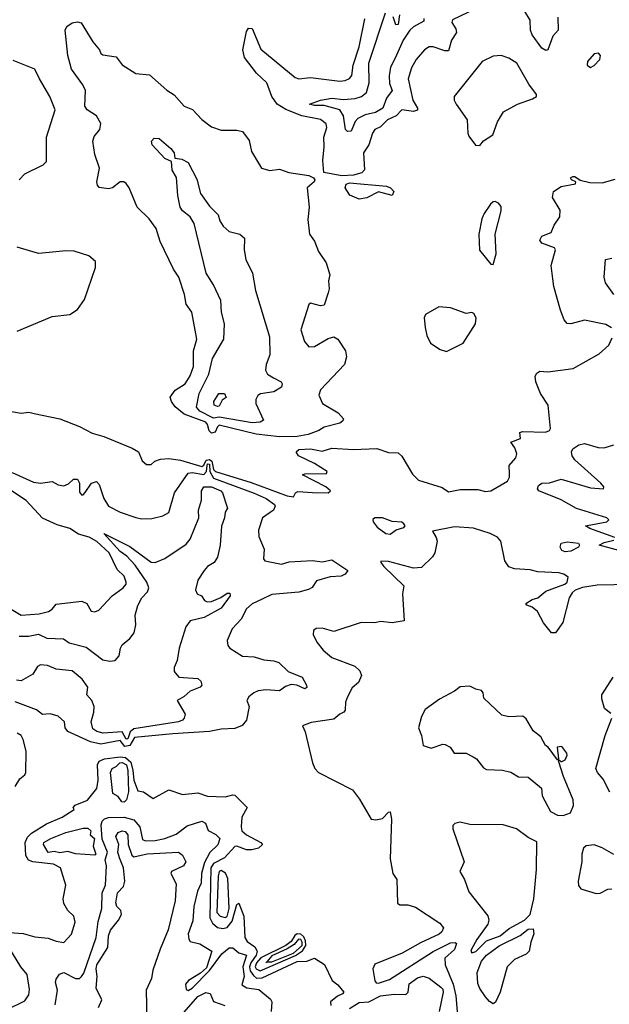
# Model space of a CAD drawing. Extents: x 1552294 to 1694791, y 811929 to 917222.
# Tile 458 of 643: x 1671198 to 1674232, y 832082 to 837150. Entities that reach past the tile are written whole.
import ezdxf

# ---------------------------------------------------------------- set-up
doc = ezdxf.new("R2010")
doc.units = 0

msp = doc.modelspace()

# ---------------------------------------------------------------- linework, layer by layer
at = {"layer": '0CON10XD'}
for points in [[(1673543.7, 837206.3), (1673425, 837148.6), (1673421.8, 837135), (1673442.2, 837102.2), (1673445.5, 837084.5), (1673420.6, 837045), (1673405, 836988.5), (1673385, 836988.6), (1673325, 837010.4), (1673305, 837009.2), (1673280.6, 836995), (1673238.9, 836945), (1673215, 836901.2), (1673196.9, 836845), (1673221, 836735), (1673245.3, 836695), (1673245.8, 836684.2), (1673225, 836676.3), (1673164.4, 836685.6), (1673136, 836654), (1673091.1, 836635), (1673055, 836598.9), (1673025, 836584.2), (1673012.7, 836565), (1672994.6, 836505), (1672967.1, 836465), (1672972.6, 836377.4), (1672958.2, 836361.8), (1672915, 836349.8), (1672855.8, 836345.8), (1672763.3, 836363.3), (1672757.3, 836425), (1672765.3, 836495), (1672762.5, 836545), (1672777.7, 836595), (1672775, 836613.3), (1672745.9, 836635.9), (1672649.4, 836655), (1672567.4, 836687.4), (1672523.1, 836715), (1672495.9, 836755), (1672469.8, 836825), (1672416, 836875), (1672355.4, 836955), (1672346.7, 836995), (1672365, 837088.8), (1672375, 837106.2), (1672393.9, 837103.9), (1672438.2, 836998.2), (1672615, 836851.8), (1672635, 836845.4), (1672695, 836851.8), (1672845, 836832.9), (1672872.6, 836837.4), (1672895, 836846.9), (1672907.4, 836862.6), (1672914.2, 836915.8), (1672945, 837010), (1672974.6, 837154.6)], [(1673277.7, 837155), (1673277.7, 837142.3), (1673225, 837112.9), (1673206.1, 837095), (1673171.2, 837045), (1673129.3, 836950.7), (1673105.8, 836905), (1673099.7, 836860.3), (1673100.6, 836820.6), (1673114.7, 836785), (1673085.1, 836744.9), (1673066.3, 836695), (1673028.8, 836671.2), (1672975, 836660), (1672938.5, 836641.5), (1672924.8, 836625), (1672904.4, 836575.6), (1672885, 836574.3), (1672875.2, 836585), (1672864.2, 836655), (1672845.4, 836685.4), (1672765, 836708.6), (1672715, 836708.2), (1672690, 836715), (1672745, 836736.1), (1672803.5, 836746.5), (1672865, 836739.3), (1672925, 836744.4), (1672956.6, 836753.4), (1672982.2, 836775), (1672995.8, 836824.1), (1672994.5, 836925), (1673080, 837185)], [(1673153.1, 837175), (1673145.5, 837125), (1673133.8, 837123.8), (1673120.6, 837165)], [(1673967.8, 837162.2), (1673968.7, 837095), (1673941.6, 837065), (1673915, 836994.3), (1673905, 836991.1), (1673885, 837002.2), (1673835, 837070.9), (1673827.1, 837095), (1673825, 837147.5), (1673795, 837194.5)], [(1672535, 835002.5), (1672415, 835016.2), (1672225, 835062.8), (1672215, 835054.8), (1672203.1, 835026.9), (1672185, 835022.2), (1672173.2, 835033.2), (1672165, 835066.3), (1672155, 835077.7), (1672045, 835119.4), (1671997.1, 835157.1), (1671978.8, 835185), (1671972.8, 835207.2), (1671997.5, 835242.5), (1672050, 835275), (1672075, 835316.5), (1672091.6, 835365), (1672091.8, 835445), (1672109.4, 835505), (1672084.5, 835644.5), (1672054.4, 835685), (1672046.4, 835735), (1672017.5, 835825), (1671990, 835865), (1671921.2, 836008.8), (1671900, 836075), (1671863.6, 836125), (1671802.7, 836185), (1671760.6, 836285), (1671745, 836306.9), (1671734.5, 836314.5), (1671715, 836314.4), (1671675, 836284.5), (1671655, 836278.5), (1671606, 836286), (1671597.7, 836297.7), (1671595.6, 836315), (1671609.3, 836385), (1671584.4, 836455), (1671574.1, 836525), (1671581.7, 836548.3), (1671610.9, 836585), (1671614.5, 836615), (1671593.3, 836655), (1671545.5, 836685), (1671533.6, 836705), (1671536, 836785), (1671522.3, 836815), (1671464.5, 836895), (1671445.4, 836965.4), (1671431.8, 837095), (1671440.9, 837115), (1671467, 837133), (1671495, 837139.1), (1671513.8, 837133.8), (1671575, 837035.5), (1671608.2, 836995), (1671615.5, 836975.5), (1671625, 836968.9), (1671695, 836958), (1671725, 836918), (1671795, 836873.3), (1671865, 836865.7), (1671955, 836786.7), (1671992.3, 836762.3), (1672045, 836704.3), (1672087.9, 836687.9), (1672135, 836636), (1672185, 836598), (1672235, 836581.2), (1672315, 836581.2), (1672343.6, 836573.6), (1672378.3, 836528.3), (1672390.5, 836470.5), (1672442.5, 836385), (1672485, 836373.1), (1672535, 836380), (1672583.3, 836363.3), (1672685, 836347.1), (1672710, 836335), (1672717.5, 836325), (1672713.3, 836315), (1672678, 836285), (1672688.1, 836185), (1672681.4, 836121.4), (1672690, 836045), (1672715, 836009.2), (1672735, 835956.9), (1672775, 835898), (1672793.8, 835836.2), (1672786.2, 835805), (1672790, 835765), (1672785.8, 835744.2), (1672765, 835680), (1672745, 835676.7), (1672695, 835690), (1672686.4, 835683.6), (1672645, 835552.5), (1672662.8, 835492.8), (1672685, 835465.7), (1672715, 835467.5), (1672785, 835508.8), (1672815, 835516.5), (1672835.6, 835505), (1672874.5, 835445), (1672879.1, 835415), (1672868.6, 835375), (1672745.5, 835245), (1672737.1, 835217.1), (1672755.8, 835175), (1672836.3, 835126.3), (1672863.8, 835095), (1672861.2, 835085), (1672845, 835072.5), (1672765, 835052), (1672737.5, 835035), (1672682.5, 835015), (1672625, 835004), (1672535, 835002.5)], [(1674135, 836903.3), (1674155, 836913.8), (1674183.3, 836945), (1674186.2, 836965), (1674177, 836977), (1674155, 836973.3), (1674120, 836935), (1674117.5, 836915), (1674135, 836903.3)], [(1671195, 836326.2), (1671224.2, 836355.8), (1671318.3, 836401.7), (1671335, 836420), (1671336, 836545), (1671380, 836685), (1671353.4, 836755), (1671298.9, 836845), (1671276, 836895), (1671165, 836940)], [(1673565, 836501.2), (1673585, 836526.7), (1673633, 836557), (1673656.1, 836623.9), (1673687.5, 836675), (1673760, 836715), (1673837.7, 836742.3), (1673857.5, 836755), (1673857.5, 836765), (1673817.4, 836817.4), (1673755.7, 836925), (1673715, 836950.8), (1673675.6, 836965.6), (1673635, 836962.5), (1673578, 836935), (1673433.8, 836755), (1673433.8, 836735), (1673443.3, 836715), (1673500, 836635), (1673503.3, 836565), (1673509.3, 836549.3), (1673544.4, 836504.4), (1673565, 836501.2)], [(1672395, 835074.2), (1672225, 835103.5), (1672195, 835098.1), (1672124.8, 835135), (1672107.2, 835155), (1672122.2, 835225), (1672171.4, 835325), (1672190.4, 835405), (1672247.9, 835505), (1672252.2, 835585), (1672235.9, 835645), (1672232.9, 835705), (1672195.5, 835785), (1672156.6, 835845), (1672095, 836100), (1672075, 836135.5), (1672036.2, 836166.2), (1672024.4, 836185), (1672012.2, 836245), (1672005, 836336.7), (1671982.1, 836375), (1671979.1, 836419.1), (1671944.4, 836434.4), (1671879.5, 836505), (1671875.6, 836525), (1671889.6, 836540.4), (1671915, 836538.5), (1671975, 836486.9), (1671992, 836465), (1671997, 836437), (1672032.5, 836432.5), (1672064.7, 836414.7), (1672109.1, 836329.1), (1672127.9, 836255), (1672175, 836189.4), (1672218.8, 836145), (1672227.5, 836115), (1672245, 836086.2), (1672275, 836060), (1672330, 836045), (1672354.4, 836024.4), (1672353.6, 835965), (1672361.2, 835915), (1672395.4, 835845), (1672410.5, 835755), (1672483.4, 835516.6), (1672484.4, 835425), (1672465.9, 835374.1), (1672462, 835345), (1672472.9, 835325), (1672504.1, 835305.9), (1672542.9, 835285), (1672548.5, 835275), (1672545, 835257.5), (1672505, 835233.4), (1672436.5, 835223.5), (1672423.8, 835215), (1672413.6, 835195), (1672412.2, 835175), (1672452.1, 835087.9), (1672435, 835078.4), (1672395, 835074.2)], [(1674243.3, 835563.3), (1674215, 835581.1), (1674105, 835603.3), (1674035, 835583.9), (1674015, 835585.5), (1674000, 835605), (1673981.2, 835655), (1673947.1, 835777.1), (1673942.1, 835815), (1673932.2, 835885), (1673954.5, 835965), (1673950, 835975), (1673885, 836000.2), (1673874.8, 836015), (1673885.4, 836034.6), (1673932.5, 836055), (1673948.3, 836091.7), (1673978.2, 836135), (1673978.8, 836168.8), (1673940, 836235), (1673944.2, 836265), (1673985, 836290.9), (1674057.5, 836305), (1674060, 836315), (1674037.5, 836325), (1674033.3, 836335), (1674045, 836343.3), (1674055, 836343.3), (1674083, 836323), (1674131.4, 836311.4), (1674195, 836310.6), (1674261.7, 836328.3)], [(1672945, 836226.2), (1672896, 836246), (1672872.7, 836285), (1672877.8, 836302.2), (1672895, 836310), (1673085, 836292.7), (1673105.7, 836285), (1673122.5, 836265), (1673115, 836244.4), (1673045, 836263.8), (1672985, 836232.9), (1672945, 836226.2)], [(1673635, 835890), (1673650, 835945), (1673644.1, 836045.9), (1673676.1, 836166.1), (1673675, 836187.5), (1673662.5, 836205), (1673645, 836213.3), (1673635, 836212.5), (1673620.5, 836199.5), (1673587.3, 836152.7), (1673576, 836125), (1673560, 836045), (1673563.3, 835963.3), (1673621.7, 835891.7), (1673635, 835890)], [(1671183.9, 835546.1), (1671365, 835621.2), (1671455, 835632.5), (1671495, 835657.5), (1671530.7, 835709.3), (1671587.5, 835875), (1671587.5, 835905), (1671553.6, 835933.6), (1671477.7, 835957.7), (1671435, 835960), (1671349.1, 835950.9), (1671295, 835946.5), (1671185, 835978.9)], [(1674255.5, 835735.5), (1674212.5, 835795), (1674206, 835825), (1674212.5, 835915), (1674245, 835922)], [(1673395, 835442.5), (1673480, 835485), (1673543.3, 835585), (1673546.7, 835615), (1673535, 835637.5), (1673525, 835642.5), (1673495, 835637.5), (1673415, 835666.7), (1673355, 835672.5), (1673287, 835633), (1673280, 835615), (1673283.8, 835565), (1673292.5, 835525), (1673312.5, 835485), (1673361.7, 835451.7), (1673395, 835442.5)], [(1672704.1, 834715.9), (1672785.9, 834714.1), (1672797.5, 834725), (1672772.5, 834745), (1672652.5, 834807.5), (1672665, 834812.5), (1672775.9, 834814.1), (1672780, 834825), (1672715.5, 834865.5), (1672633.3, 834905), (1672620, 834925), (1672635, 834937.5), (1672695, 834940), (1672755, 834928), (1672805, 834944.4), (1672915, 834938.2), (1673035, 834942.8), (1673095, 834921.8), (1673145, 834919.6), (1673165, 834903.3), (1673219.7, 834809.7), (1673250.2, 834780.2), (1673371.2, 834741.2), (1673405, 834719.8), (1673465, 834731.4), (1673555, 834731.5), (1673595, 834721.7), (1673621.9, 834725), (1673708.5, 834775), (1673718.5, 834795), (1673717.7, 834812.3), (1673716.9, 834855), (1673751.2, 834895), (1673756.4, 834915), (1673746.5, 834946.5), (1673726.2, 834975), (1673775.7, 834994.3), (1673771.2, 835025), (1673785, 835030), (1673903, 835027), (1673924, 835035), (1673929.4, 835045), (1673918, 835165), (1673877.5, 835225), (1673854, 835285), (1673851.2, 835315), (1673859.5, 835330.5), (1673875, 835340), (1673915, 835337.8), (1674045.6, 835354.4), (1674180.5, 835429.5), (1674230.6, 835475), (1674247.4, 835512.6)], [(1672215, 835158.2), (1672198.8, 835165), (1672196.6, 835185), (1672223.1, 835225), (1672252.5, 835225), (1672260, 835205), (1672239.5, 835190.5), (1672225, 835160.7), (1672215, 835158.2)], [(1671055, 835150.8), (1671205, 835124.2), (1671245, 835130), (1671272.5, 835122.5), (1671405.1, 835095.1), (1671505, 835055.2), (1671570.9, 835020.9), (1671630.6, 835005), (1671777.1, 834945), (1671809.4, 834925), (1671828.8, 834878.8), (1671849.5, 834859.5), (1671875, 834860), (1671893.4, 834876.6), (1671922.4, 834887.6), (1671965, 834890.4), (1672025, 834882), (1672135, 834849.5), (1672145, 834856.5), (1672157.7, 834882.3), (1672175, 834886.6), (1672187.4, 834877.4), (1672194.8, 834835), (1672205, 834824), (1672388.2, 834768.2), (1672575, 834699.2), (1672606.4, 834693.6), (1672617.5, 834715), (1672629.3, 834720.7), (1672704.1, 834715.9)], [(1674260, 834485), (1674131.4, 834531.4), (1674110, 834545), (1674220, 834565), (1674230, 834575), (1674220, 834585), (1674063.9, 834633.9), (1673985, 834677.8), (1673870, 834725), (1673862, 834735), (1673868.3, 834751.7), (1673885, 834764.2), (1673925, 834766.5), (1673985, 834785.3), (1674135, 834740.8), (1674202.5, 834735), (1674203.3, 834745), (1674189.4, 834765), (1674055.3, 834885), (1674040.2, 834905), (1674038.4, 834925), (1674045, 834940.5), (1674075, 834962.2), (1674105, 834969.1), (1674175, 834946.9), (1674205, 834946.2), (1674255, 834962.2)], [(1671158.5, 834818.5), (1671268.5, 834768.5), (1671305, 834764.6), (1671365, 834773.3), (1671396.2, 834755), (1671425, 834750), (1671449.5, 834760.5), (1671475, 834785.5), (1671495, 834785.5), (1671506.1, 834765), (1671505, 834717.5), (1671515, 834704.3), (1671525, 834704.5), (1671535, 834715.7), (1671567.7, 834765), (1671592.3, 834772.3), (1671607.2, 834757.2), (1671630.4, 834685), (1671655, 834645.7), (1671715, 834614.4), (1671795, 834586.9), (1671825, 834580), (1671878.3, 834581.7), (1671934.4, 834595.6), (1671965, 834613.8), (1671995.2, 834714.8), (1672064.5, 834815), (1672085, 834819), (1672145, 834808.8), (1672159.6, 834825), (1672162.6, 834855), (1672165, 834862.8), (1672175, 834861.5), (1672176, 834825), (1672195, 834790.3), (1672405, 834713.3), (1672465.4, 834685), (1672508.7, 834655), (1672513.1, 834645), (1672503.6, 834625), (1672447.1, 834585), (1672427.1, 834522.9), (1672428.8, 834488.8), (1672455.9, 834424.1), (1672453.3, 834375), (1672460, 834365), (1672545, 834347.9), (1672585, 834358.9), (1672705, 834365.9), (1672755, 834360), (1672805, 834370), (1672886.7, 834315), (1672873.3, 834295), (1672852.5, 834285), (1672795, 834281.5), (1672725, 834262.2), (1672702.5, 834227.5), (1672683.8, 834216.2), (1672635, 834203.1), (1672495, 834190.3), (1672445, 834166.6), (1672395, 834143.6), (1672365, 834116.9), (1672337.1, 834065), (1672291.1, 834015), (1672265.8, 833955), (1672268.8, 833928.8), (1672278.8, 833915), (1672345, 833873.3), (1672405, 833870.9), (1672454.7, 833854.7), (1672505, 833849.6), (1672530.6, 833840.6), (1672579.2, 833795), (1672652, 833765), (1672674.6, 833725), (1672675, 833711.9), (1672665, 833705.4), (1672624, 833725), (1672595, 833728.5), (1672565, 833717.5), (1672534.5, 833695.5), (1672465, 833700), (1672425, 833695.5), (1672402, 833685), (1672376.2, 833665), (1672366.2, 833645), (1672379.4, 833615), (1672365.4, 833544.6), (1672342.6, 833517.4), (1672305, 833501.1), (1672235, 833497.2), (1672175, 833485.2), (1671985.6, 833474.4), (1671787.8, 833455), (1671765, 833413.5), (1671739.5, 833409.5)], [(1671195, 833975.9), (1671242.8, 833977.2), (1671295, 833987.7), (1671336.7, 833966.7), (1671423.5, 833963.5), (1671453.2, 833943.2), (1671539.4, 833919.4), (1671625, 833855.2), (1671662.3, 833847.7), (1671688.9, 833851.1), (1671708.9, 833875), (1671715.9, 833915), (1671725, 833932.4), (1671764, 833965), (1671786.6, 833993.4), (1671795.4, 834034.6), (1671791.4, 834085), (1671806.2, 834135), (1671826.8, 834173.2), (1671855.8, 834205), (1671862.4, 834225), (1671851.7, 834255), (1671791.3, 834341.3), (1671749.1, 834389.1), (1671715, 834412.9), (1671631.2, 834505), (1671765, 834437.6), (1671875, 834357.7), (1671895, 834356.2), (1671943.9, 834376.1), (1672055, 834449.6), (1672075, 834475.4), (1672119, 834585), (1672118.4, 834625), (1672133, 834677), (1672132.9, 834725), (1672144.6, 834745.4), (1672185, 834746), (1672232.9, 834725), (1672241.3, 834715), (1672264.5, 834645), (1672267.1, 834635), (1672254.4, 834615), (1672251.4, 834585), (1672236.5, 834543.5), (1672229.2, 834445), (1672215, 834384), (1672198.5, 834355), (1672164.8, 834335.2), (1672146.7, 834315), (1672115.3, 834265), (1672102.3, 834215), (1672111.9, 834195), (1672133.6, 834183.6), (1672149.5, 834159.5), (1672163.4, 834153.4), (1672185, 834154.8), (1672232.7, 834175), (1672265, 834198.6), (1672278.4, 834198.4), (1672280.8, 834185), (1672235, 834120.3), (1672147.1, 834072.9), (1672075, 834056.4), (1672053.2, 834025), (1672018.4, 833915), (1672008.4, 833851.6), (1671991.9, 833815), (1671993.1, 833795), (1672016.7, 833765), (1672115, 833759.5), (1672130.8, 833745), (1672134.3, 833725), (1672126.2, 833715), (1672075, 833692.9), (1672044.5, 833665.5), (1672008.8, 833645), (1672049.1, 833575), (1672044.7, 833555), (1672035.6, 833544.4), (1672015, 833536.2), (1671785, 833499.7), (1671766.4, 833483.6), (1671755, 833447.6), (1671745, 833446.7)], [(1671153.1, 834115), (1671205, 834084.2), (1671298.2, 834091.8), (1671346.2, 834103.8), (1671364.7, 834115), (1671385, 834141.5), (1671516.8, 834156.8), (1671544, 834145), (1671565, 834106), (1671585, 834101.9), (1671605, 834110), (1671674.4, 834185), (1671730.8, 834225), (1671745, 834243.8), (1671745.5, 834254.5), (1671735.3, 834285), (1671700.1, 834320.1), (1671657.4, 834405), (1671595, 834463.1), (1671555, 834486.7), (1671501, 834501), (1671455, 834530.8), (1671390.1, 834550.1), (1671314.5, 834584.5), (1671231.3, 834675), (1671145, 834731.1)], [(1674345, 834243.3), (1674170.5, 834239.5), (1674093.6, 834226.4), (1674056.4, 834213.6), (1674040.5, 834199.5), (1674026.3, 834173.7), (1673992.2, 834047.8), (1673955, 833994.2), (1673935, 833993.1), (1673894.2, 834045), (1673862.8, 834102.8), (1673835, 834125.7), (1673807, 834137), (1673803.3, 834145), (1673835, 834165.3), (1673865, 834173.3), (1673905, 834208.4), (1674004, 834245), (1674015.7, 834255), (1674019.7, 834279.7), (1673998.8, 834295), (1673972.1, 834302.1), (1673865, 834307.9), (1673825, 834317.9), (1673743.6, 834323.6), (1673715, 834333.6), (1673695, 834363.8), (1673674.1, 834465), (1673656.5, 834486.5), (1673618.8, 834505), (1673533, 834533), (1673435, 834540.2), (1673322.5, 834517.5), (1673341.4, 834485), (1673345.7, 834465.7), (1673334.3, 834405), (1673321.9, 834385), (1673265, 834330), (1673225, 834326.1), (1673095, 834360.6), (1673057, 834363), (1673056.2, 834355), (1673071.1, 834335), (1673175.4, 834235), (1673168.6, 834195), (1673176.7, 834055), (1673114.3, 834045.7), (1673055, 834052.5), (1673025, 834045.7), (1672955, 834047.1), (1672815, 834000), (1672755, 834018.1), (1672724.3, 834015.7), (1672710, 834005), (1672707.5, 833985), (1672727.1, 833945), (1672759.2, 833905), (1672805, 833867.5), (1672921.7, 833821.7), (1672948, 833798), (1672957.5, 833775), (1672941.2, 833738.8), (1672909.4, 833710.6), (1672884.7, 833665.3), (1672875, 833637.5), (1672873.2, 833595), (1672865.4, 833585), (1672845, 833575.9), (1672815, 833549.6), (1672697.3, 833532.7), (1672652.5, 833515), (1672667.1, 833485), (1672704.6, 833324.6), (1672717.1, 833295), (1672735.5, 833275.5), (1672911.2, 833185), (1672947, 833137), (1673006.7, 833035), (1673030.9, 833030.9), (1673065, 833038.1), (1673095, 833070), (1673105, 833073.3), (1673111.2, 833035), (1673105, 832830), (1673118.8, 832755), (1673138, 832725), (1673141.9, 832601.9), (1673153.8, 832593.8), (1673195, 832593.4), (1673235, 832581.6), (1673359.3, 832499.3), (1673378.4, 832475), (1673370, 832455), (1673356.8, 832443.2), (1673261.3, 832398.7), (1673165.6, 832344.4), (1673025, 832288.5), (1673015.6, 832265), (1673025, 832203.4), (1673033.1, 832193.1), (1673045, 832190.9), (1673100.6, 832209.4), (1673325, 832353.3), (1673415, 832398.1), (1673439.7, 832399.7), (1673445.8, 832395), (1673435, 832364.3), (1673385, 832318.9), (1673387.2, 832285), (1673427.8, 832185), (1673443.1, 832125), (1673450.8, 832025)], [(1673105, 834501.2), (1673135.8, 834524.2), (1673174.1, 834535.9), (1673181.2, 834545), (1673175, 834555.7), (1673165, 834564), (1673115, 834566.9), (1673065, 834585.5), (1673025, 834585.8), (1673015, 834577.5), (1673016.7, 834565), (1673038.3, 834538.3), (1673082.5, 834505), (1673105, 834501.2)], [(1674005, 834411.2), (1673987.6, 834417.6), (1673979.4, 834435), (1673984.2, 834455), (1674015, 834462.7), (1674073.8, 834455), (1674079.2, 834445), (1674074.3, 834435), (1674035, 834413.7), (1674005, 834411.2)], [(1674345, 834400.6), (1674180, 834445), (1674205, 834458), (1674255, 834470)], [(1671745, 833446.7), (1671725, 833484.7), (1671627.6, 833477.6), (1671595, 833486.1), (1671575, 833498.9), (1671564.9, 833535), (1671578.9, 833585), (1671580.7, 833615), (1671569.3, 833645), (1671543.6, 833675), (1671548.2, 833715), (1671518.5, 833755), (1671468.1, 833798.1), (1671386, 833806), (1671340.8, 833825), (1671305, 833828.4), (1671290.2, 833819.8), (1671265, 833780.8), (1671205, 833746), (1671181, 833751)], [(1674239.3, 833579.3), (1674207.5, 833605), (1674192.9, 833655), (1674193.3, 833675), (1674251.4, 833765)], [(1673995, 833054), (1674033, 833067), (1674047.5, 833105), (1674046.2, 833135), (1673995.8, 833255), (1673970, 833335), (1673975, 833340), (1673985, 833330), (1674005, 833340), (1674016.1, 833363.9), (1674013.3, 833375), (1673988.3, 833408.3), (1673963.9, 833406.1), (1673970, 833345), (1673965, 833340), (1673917.5, 833405), (1673903.8, 833413.8), (1673879.1, 833459.1), (1673839.7, 833489.7), (1673805, 833551.2), (1673787.5, 833565), (1673715, 833561.2), (1673679.3, 833569.3), (1673587, 833657), (1673583.3, 833685), (1673575, 833696.7), (1673545, 833703.3), (1673515, 833718.8), (1673465, 833716.7), (1673435, 833693.3), (1673357.7, 833652.3), (1673285, 833598.8), (1673265, 833562.5), (1673250, 833505), (1673265.8, 833465), (1673274.1, 833414.1), (1673315, 833400.8), (1673375, 833420), (1673388.3, 833418.3), (1673412.5, 833405), (1673434.1, 833374.1), (1673495, 833374.4), (1673532, 833355), (1673549.2, 833345), (1673585, 833298.8), (1673600, 833290), (1673682.6, 833287.4), (1673725.9, 833275.9), (1673765, 833252.2), (1673815, 833251.2), (1673882.5, 833195), (1673886.7, 833155), (1673930, 833075), (1673965, 833056.2), (1673995, 833054)], [(1671739.5, 833409.5), (1671715, 833439.5), (1671615, 833421.5), (1671563, 833433), (1671445.9, 833485.9), (1671432.5, 833505), (1671428, 833535), (1671395, 833565.6), (1671355, 833576.7), (1671315, 833573.3), (1671285, 833596.7), (1671175, 833638.2)], [(1674234.2, 833174.2), (1674200.8, 833240.8), (1674170.9, 833275), (1674162.3, 833295), (1674210.3, 833465), (1674245.6, 833555)], [(1671175, 833202.5), (1671197.8, 833242.2), (1671225, 833263.5), (1671228.9, 833275), (1671231, 833385), (1671216.1, 833445), (1671205, 833465.2), (1671185, 833477.5)], [(1671145, 832452.3), (1671215, 832446.9), (1671275, 832429.6), (1671345, 832422), (1671385, 832406.5), (1671425, 832400), (1671465, 832442.5), (1671483.8, 832505), (1671475.6, 832535), (1671445.3, 832565.3), (1671425, 832600), (1671421.5, 832625), (1671435.6, 832695), (1671407.5, 832785), (1671372.4, 832802.4), (1671265.6, 832815.6), (1671243.4, 832823.4), (1671228.6, 832848.6), (1671226.5, 832915), (1671238.1, 832941.9), (1671258, 832962), (1671335, 833010.2), (1671416.5, 833045), (1671477.5, 833085), (1671472.5, 833095), (1671483.6, 833106.4), (1671547.3, 833132.7), (1671595, 833192.5), (1671601.9, 833235), (1671598.2, 833315), (1671606.1, 833333.9), (1671635, 833346), (1671715, 833354.9), (1671742.4, 833352.4), (1671769, 833329), (1671780.6, 833285), (1671784.5, 833235), (1671805, 833181.2), (1671835, 833176.2), (1671885, 833141.2), (1671965, 833186.2), (1672035, 833161.2), (1672115, 833171.2), (1672165, 833153.3), (1672255, 833150), (1672295, 833160.8), (1672305, 833157.5), (1672368.8, 833095), (1672340.4, 833045), (1672336.9, 832995), (1672341.8, 832975), (1672365, 832954), (1672438.9, 832915), (1672447.3, 832905), (1672426.5, 832885), (1672393.3, 832876.7), (1672365, 832877.5), (1672315, 832895.4), (1672305, 832893.6), (1672251.7, 832835), (1672195, 832806.6), (1672182.1, 832785), (1672176.4, 832526.4), (1672190.1, 832500.1), (1672215, 832477.6), (1672242.9, 832472.9), (1672265, 832476.5), (1672290.4, 832509.6), (1672315, 832595.7), (1672325, 832602.9), (1672350.5, 832535), (1672356.5, 832425), (1672368.8, 832405), (1672407.6, 832377.6), (1672420.5, 832355), (1672414.9, 832335), (1672386.7, 832295), (1672380.1, 832275), (1672384.4, 832255), (1672400.5, 832230.5), (1672416.3, 832216.3), (1672445, 832217.8), (1672625, 832302.4), (1672675, 832303.6), (1672715, 832320), (1672766.8, 832286.8), (1672806.7, 832205), (1672835, 832182.5), (1672866.2, 832145), (1672858.8, 832135), (1672833.9, 832123.9), (1672798.1, 832095), (1672798.4, 832075)], [(1671735, 833121.5), (1671724, 833124), (1671705, 833151.1), (1671676.8, 833166.8), (1671664.6, 833275), (1671673.6, 833295), (1671695, 833305.5), (1671713.7, 833325), (1671725, 833326.9), (1671747.3, 833315), (1671755, 833285), (1671758.1, 833175), (1671747, 833135), (1671735, 833121.5)], [(1671380.9, 832079.1), (1671392.4, 832155), (1671381.6, 832195), (1671385, 832210.8), (1671403.2, 832236.8), (1671424.6, 832245.4), (1671485.7, 832214.3), (1671505, 832215.6), (1671515, 832224.3), (1671527, 832243), (1671592.1, 832425), (1671602.4, 832507.6), (1671621.1, 832575), (1671622.2, 832655), (1671638.8, 832695), (1671644.3, 832794.3), (1671637.5, 832825), (1671650, 832865), (1671622.6, 832932.6), (1671617.4, 833005), (1671622.7, 833025), (1671635, 833037), (1671655, 833043.1), (1671735, 833044.6), (1671785, 833030.6), (1671815.3, 832995.3), (1671830.4, 832930.4), (1671845, 832923.6), (1671895.6, 832924.4), (1671945.1, 832934.9), (1672002.6, 832957.4), (1672059.4, 833000.6), (1672135, 833024.2), (1672154.2, 833014.2), (1672167, 832977), (1672206.7, 832956.7), (1672228.1, 832935), (1672218, 832902), (1672175.9, 832864.1), (1672148.2, 832811.8), (1672132.6, 832755), (1672132.5, 832705), (1672113.6, 832665), (1672093.7, 832585), (1672089.2, 832510.8), (1672065.3, 832445), (1672067.8, 832417.8), (1672075.7, 832405), (1672125, 832392.4), (1672186, 832355), (1672159.9, 832270.1), (1672128.2, 832241.8), (1672066.7, 832205), (1672051.9, 832185), (1672055, 832158.8), (1672065, 832153.1), (1672085, 832164.7), (1672175, 832256.5), (1672238.8, 832341.2), (1672275, 832372.2), (1672295, 832373.1), (1672325, 832346.9), (1672365.3, 832335.3), (1672346.9, 832275), (1672353.3, 832225), (1672341.4, 832181.4), (1672366, 832166), (1672428.5, 832158.5), (1672488.6, 832108.6), (1672494.6, 832095), (1672492.4, 832045)], [(1673525, 832346.2), (1673545, 832353.1), (1673601, 832409), (1673670.3, 832435), (1673717.5, 832472.5), (1673795, 832514.8), (1673825, 832544.7), (1673844.3, 832625), (1673858.1, 832775), (1673858.9, 832918.9), (1673815, 832940.8), (1673755, 832984.4), (1673686.2, 833006.2), (1673515, 833008.2), (1673465, 833019.8), (1673437.6, 833012.4), (1673427.5, 833002.5), (1673426.2, 832985), (1673485.2, 832815), (1673463.1, 832765), (1673486.5, 832725), (1673510.1, 832660.1), (1673560.3, 832595), (1673606.8, 832536.8), (1673612.5, 832515), (1673606.3, 832493.7), (1673550.3, 832415), (1673522.9, 832365), (1673520, 832355), (1673525, 832346.2)], [(1671585, 832850), (1671485, 832856.2), (1671445, 832868.8), (1671405, 832862.2), (1671375, 832868.8), (1671345, 832863.8), (1671320, 832905), (1671322.5, 832915), (1671357.5, 832935), (1671435, 832966.9), (1671525, 832988), (1671548.3, 832988.3), (1671563.3, 832975), (1671560, 832955), (1671582, 832935), (1671576.2, 832896.2), (1671590, 832855), (1671585, 832850)], [(1671603.3, 832065), (1671620.9, 832105), (1671591.3, 832165), (1671595.9, 832225), (1671590.9, 832265), (1671595.2, 832285), (1671650.6, 832375), (1671654.6, 832435), (1671665, 832464.1), (1671706.6, 832515), (1671722.1, 832545), (1671718.4, 832565), (1671698.1, 832585), (1671692.7, 832605), (1671700.5, 832655), (1671731.3, 832688.7), (1671739.3, 832715), (1671732, 832785), (1671711.6, 832835), (1671703.6, 832865), (1671707.9, 832905), (1671692.7, 832945), (1671704, 832966), (1671725.2, 832975.2), (1671740.8, 832970.8), (1671754.7, 832955), (1671756.2, 832905), (1671775, 832850), (1671785, 832840.8), (1671853.4, 832856.6), (1672015, 832865.4), (1672035, 832850), (1672052.7, 832815), (1672041.1, 832795), (1671979.2, 832765), (1671975.7, 832755), (1672002.5, 832702.5), (1671998.2, 832615), (1671961.8, 832465), (1671920, 832365), (1671883.2, 832256.8), (1671875.4, 832215), (1671849.2, 832155), (1671852.5, 832002.5)], [(1674255, 832852.5), (1674195, 832887.5), (1674155, 832903.3), (1674113, 832897), (1674100, 832885), (1674090, 832855), (1674091.2, 832815), (1674072, 832715), (1674074.2, 832694.2), (1674085, 832676.7), (1674165, 832651.4), (1674185, 832654.5), (1674225, 832674.4), (1674245, 832676.2)], [(1672255, 832528.9), (1672265, 832533.8), (1672276.5, 832575), (1672268.6, 832728.6), (1672256.8, 832756.8), (1672235, 832770), (1672224.9, 832765.1), (1672218.5, 832741.5), (1672212.8, 832555), (1672228.9, 832535), (1672255, 832528.9)], [(1673635, 832084.2), (1673615, 832096.4), (1673595, 832120), (1673565, 832163.8), (1673555, 832189.4), (1673552.2, 832245), (1673575, 832303.3), (1673600.3, 832335), (1673665, 832382.6), (1673773.1, 832436.9), (1673815, 832468.4), (1673840.8, 832470.8), (1673844.4, 832445), (1673827.9, 832402.1), (1673818.9, 832355), (1673805, 832340.5), (1673745, 832312.7), (1673706.9, 832275), (1673670, 832145), (1673646.2, 832093.8), (1673635, 832084.2)], [(1671133.8, 832055), (1671225, 832100), (1671245, 832131.2), (1671247.6, 832157.6), (1671235.4, 832235), (1671204.3, 832274.3), (1671118.5, 832415)], [(1672435, 832254.7), (1672617.1, 832332.9), (1672652.6, 832357.4), (1672670.7, 832385), (1672668.9, 832408.9), (1672659.3, 832429.3), (1672645, 832443.3), (1672625, 832445.4), (1672613.5, 832436.5), (1672595.6, 832405), (1672567.2, 832385), (1672438.3, 832321.7), (1672416.3, 832295), (1672410.3, 832275), (1672415, 832264.4), (1672435, 832254.7)], [(1672465, 832294.9), (1672469.6, 832300.4), (1672495, 832299.9), (1672607.4, 832345), (1672650.8, 832385), (1672651.9, 832401.9), (1672645.3, 832415), (1672632.5, 832417.5), (1672609.8, 832390.2), (1672575, 832367.4), (1672495, 832330.9), (1672469.6, 832300.4), (1672465, 832294.9)], [(1672895, 832059.8), (1672945, 832090.5), (1672995, 832094.4), (1673055, 832125.2), (1673125, 832133.6), (1673185, 832132.2), (1673196.4, 832145), (1673202.7, 832187.3), (1673245, 832218.6), (1673275, 832227.1), (1673305.9, 832215.9), (1673365, 832170.4), (1673375, 832159.2), (1673376.8, 832145), (1673356.2, 832045)], [(1672031.6, 832028.4), (1672115, 832122.4), (1672155, 832142.7), (1672177.3, 832137.3), (1672196, 832096), (1672253.8, 832075)]]:
    msp.add_lwpolyline(points, dxfattribs=at)

doc.saveas('drawing.dxf')
